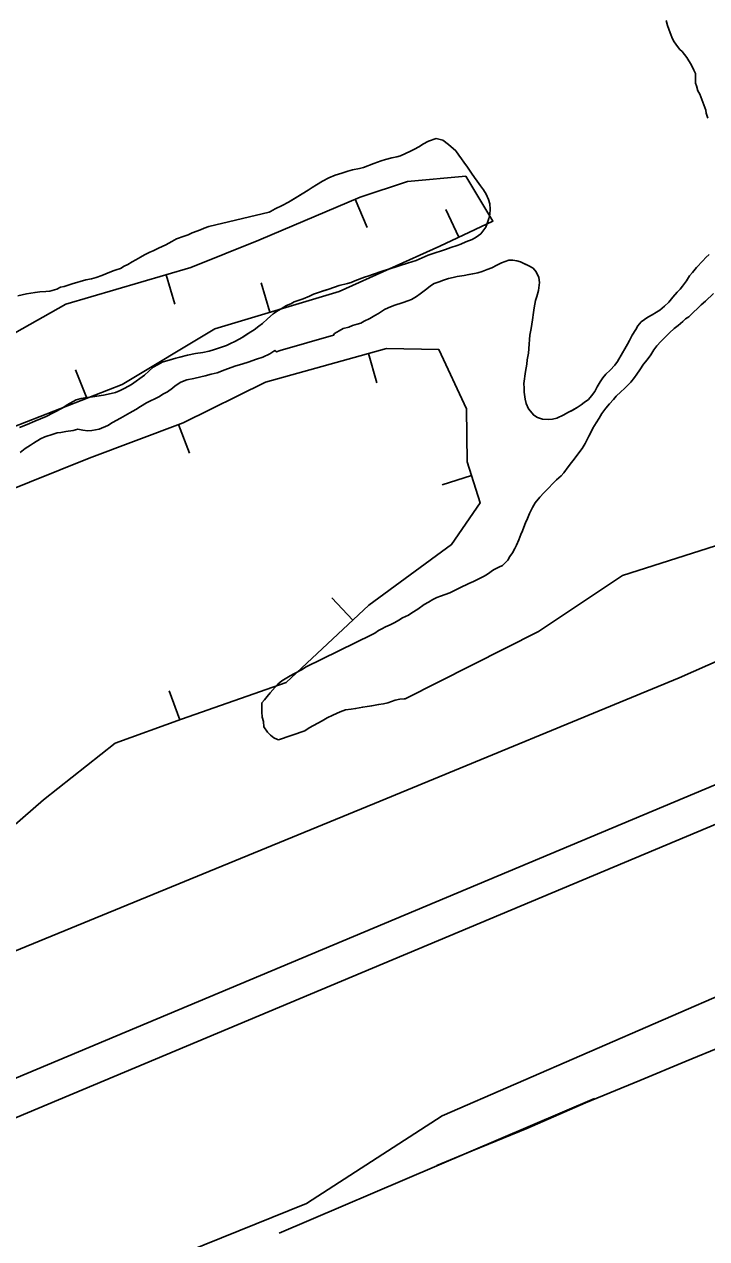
# Model space of a CAD drawing. Extents: x 3187622 to 3225504, y 800805 to 826213.
# Drawn here: x 3215568 to 3216126, y 809091 to 810083 of the extents above; entities that cross this region are included whole.
import ezdxf

# ---------------------------------------------------------------- set-up
doc = ezdxf.new("R2010")
doc.units = 0
for name, color, linetype in [('V-BORW-LINE', 7, 'Continuous'), ('V-LEVE-TOET', 7, 'Continuous'), ('V-SITE-VEGE', 7, 'Continuous'), ('V-SURV-LINE', 7, 'Continuous'), ('V-TOPO-SHOR', 7, 'Continuous')]:
    doc.layers.add(name, color=color, linetype=linetype)

msp = doc.modelspace()

# ---------------------------------------------------------------- linework, layer by layer
at = {"layer": 'V-BORW-LINE'}
for p, q in [((3215839.02, 809940.21), (3215848.78, 809917.19)), ((3215923.71, 809909.33), (3215913.04, 809931.94)), ((3215684.4, 809878.5), (3215691.39, 809854.49)), ((3215769.24, 809847.91), (3215762.11, 809871.87)), ((3215849.98, 809814.25), (3215856.64, 809790.15)), ((3215619.39, 809777.59), (3215610.37, 809800.9)), ((3215694.6, 809756.19), (3215703.39, 809732.79)), ((3215934.03, 809714.44), (3215910.2, 809706.89)), ((3215836.92, 809596.17), (3215819.86, 809614.45)), ((3215695.52, 809514.95), (3215686.94, 809538.43))]:
    msp.add_line(p, q, dxfattribs=at)
for points in [[(3215536.29, 809745.41), (3215648.53, 809788.87), (3215724.19, 809834.49), (3215825.96, 809864.8), (3215908.23, 809902.03), (3215951.57, 809922.48), (3215929.4, 809959.06), (3215881.82, 809954.88), (3215843.15, 809941.96), (3215760.05, 809906.73), (3215704.56, 809884.37), (3215602.34, 809854.58), (3215524.37, 809810.57)], [(3215548.9, 809699.4), (3215621.53, 809728.74), (3215698.39, 809757.61), (3215765.57, 809790.92), (3215864.62, 809818.3), (3215907.5, 809817.46), (3215929.94, 809768.94), (3215930.44, 809725.78), (3215941.08, 809692.21), (3215917.75, 809658), (3215850.07, 809608.45), (3215782.45, 809545.33), (3215696.99, 809515.48), (3215642.74, 809495.66), (3215584, 809449.39), (3215550.24, 809420.06)]]:
    msp.add_lwpolyline(points, dxfattribs=at)
at = {"layer": 'V-LEVE-TOET'}
msp.add_line((3215799.07, 809119.45), (3215910.14, 809191.17), dxfattribs=at)
for points in [[(3217996.63, 810162.3), (3217780.97, 810069.22), (3217559.59, 809970.86), (3217391.96, 809891.97), (3217291.79, 809841.04), (3217192.94, 809789.91), (3217108.16, 809745.73), (3217060.82, 809720.34), (3217043.71, 809709.42), (3217038.19, 809705.65), (3217036.08, 809700.54), (3217035.69, 809696.75), (3217028.64, 809689.58), (3217017.04, 809683.94), (3217003, 809681.73), (3216982.1, 809673.67), (3216928.87, 809644.9), (3216825.85, 809594.16), (3216721.14, 809546.09), (3216568.34, 809474.53), (3216379.66, 809394.04), (3216151.08, 809295.9), (3215910.14, 809191.17)], [(3215859.34, 809448.37), (3216104.06, 809549.09), (3216295.98, 809633.75), (3216491.66, 809708.9), (3216595.78, 809751.47), (3216670.85, 809788.3), (3216676.2, 809796.24), (3216681.76, 809808.73), (3216684.29, 809824.08), (3216689.83, 809831.45), (3216692.88, 809836.56), (3216698.96, 809839.76), (3216707.88, 809839.15), (3216726.06, 809834.51), (3216741.24, 809836.72), (3216774.87, 809850.22), (3216866.67, 809893.99), (3216993.85, 809963.96), (3217063.05, 810001.19), (3217225.58, 810084.65)], [(3215859.34, 809448.37), (3215554.56, 809323.29), (3215350.92, 809235.39), (3215187.34, 809166.75), (3215000.11, 809091.14)], [(3214910.4, 808760.72), (3215132.01, 808854.51), (3215331.85, 808931.55), (3215429.22, 808964.49), (3215619.04, 809046.84), (3215799.07, 809119.45)]]:
    msp.add_lwpolyline(points, dxfattribs=at)
at = {"layer": 'V-SITE-VEGE'}
for points in [[(3216127.31, 810006.4), (3216126.1, 810010.5), (3216125.7, 810012.96), (3216124.08, 810017.48), (3216120.85, 810026.1), (3216119.22, 810028.97), (3216118.01, 810033.07), (3216117.2, 810035.12), (3216117.24, 810042.91), (3216116.02, 810045.78), (3216113.99, 810049.89), (3216110.33, 810056.05), (3216106.26, 810060.99), (3216104.62, 810062.63), (3216102.59, 810065.1), (3216099.74, 810068.8), (3216098.52, 810071.26), (3216096.5, 810076.19), (3216094.47, 810082.34), (3216093.27, 810086.44)], [(3215774.66, 809848.47), (3215778.48, 809850.69), (3215782.81, 809853.4), (3215786.37, 809854.87), (3215789.16, 809856.34), (3215796.53, 809859.02), (3215801.6, 809860.97), (3215804.91, 809862.69), (3215809.73, 809864.39), (3215817.35, 809866.8), (3215825.97, 809869.71), (3215832.56, 809871.39), (3215835.61, 809872.36), (3215838.65, 809873.58), (3215846.52, 809876.5), (3215850.08, 809877.71), (3215853.88, 809878.92), (3215860.99, 809881.59), (3215872.4, 809884.97), (3215875.7, 809886.19), (3215881.79, 809888.12), (3215888.9, 809890.3), (3215898.8, 809894.45), (3215904.39, 809896.39), (3215909.46, 809898.09), (3215912.76, 809899.3), (3215917.33, 809900.75), (3215922.4, 809902.45), (3215925.45, 809903.67), (3215929.52, 809905.38), (3215934.59, 809907.33), (3215937.9, 809909.3), (3215941.73, 809912.02), (3215945.85, 809917.52), (3215946.9, 809920.54), (3215948.22, 809924.56), (3215949.02, 809927.83), (3215949.34, 809932.12), (3215949.15, 809936.42), (3215947.93, 809939.97), (3215946.23, 809944.29), (3215944, 809947.85), (3215941.52, 809951.17), (3215938.8, 809955), (3215936.57, 809958.06), (3215934.09, 809961.63), (3215930.88, 809966.48), (3215927.91, 809970.56), (3215925.93, 809973.36), (3215923.7, 809976.43), (3215921.22, 809979.74), (3215915.23, 809985.13), (3215910.73, 809988.48), (3215905.2, 809989.82), (3215898.85, 809987.64), (3215894.27, 809985.18), (3215891.47, 809983.45), (3215886.89, 809980.99), (3215884.09, 809979.51), (3215875.96, 809975.84), (3215872.91, 809974.87), (3215868.86, 809974.17), (3215863.79, 809972.72), (3215860.24, 809971.76), (3215854.15, 809969.58), (3215845.77, 809966.16), (3215842.48, 809965.45), (3215836.9, 809964.27), (3215832.85, 809963.31), (3215828.02, 809961.61), (3215822.7, 809959.92), (3215817.36, 809957.72), (3215812.27, 809955.02), (3215807.43, 809952.05), (3215803.87, 809949.83), (3215800.55, 809947.6), (3215784.51, 809937.98), (3215779.17, 809935.28), (3215773.57, 809932.33), (3215769.75, 809930.36), (3215768.53, 809929.74), (3215719.38, 809918.06), (3215715.57, 809916.6)], [(3215715.57, 809916.6), (3215712.52, 809915.38), (3215705.66, 809912.7), (3215702.36, 809911.23), (3215699.06, 809910.01), (3215692.71, 809907.83), (3215689.15, 809905.86), (3215684.06, 809903.15), (3215678.21, 809900.21), (3215673.89, 809898.24), (3215671.1, 809897.02), (3215666.77, 809894.81), (3215663.46, 809892.84), (3215659.65, 809890.87), (3215656.59, 809889.15), (3215653.02, 809886.92), (3215649.97, 809885.45), (3215647.17, 809883.72), (3215643.52, 809882.59), (3215641.79, 809881.91), (3215638.23, 809880.69), (3215631.88, 809878.01), (3215627.06, 809876.3), (3215623.26, 809875.35), (3215618.7, 809874.41), (3215607.54, 809871.03), (3215600.94, 809869.1), (3215597.91, 809868.38), (3215594.85, 809866.66), (3215589.27, 809865.22), (3215585.98, 809864.76), (3215581.18, 809864.58), (3215577.13, 809864.13), (3215570.3, 809862.96), (3215563.21, 809861.3)], [(3216023.69, 809772.18), (3216026.27, 809774.23), (3216029.71, 809776.61), (3216032.3, 809779.52), (3216034.89, 809783.11), (3216036.79, 809786.87), (3216039.21, 809791.15), (3216041.62, 809794.22), (3216043.87, 809797.3), (3216047.48, 809800.54), (3216051.28, 809804.81), (3216053.52, 809807.71), (3216057.66, 809814.72), (3216059.57, 809817.97), (3216061.81, 809821.74), (3216063.2, 809824.82), (3216065.45, 809829.27), (3216068.38, 809833.88), (3216070.11, 809836.79), (3216072.87, 809840.03), (3216078.2, 809843.78), (3216081.98, 809845.82), (3216085.42, 809847.86), (3216088, 809849.74), (3216091.96, 809852.8), (3216095.41, 809856.05), (3216098.68, 809860.15), (3216102.3, 809864.42), (3216104.89, 809866.81), (3216106.78, 809869.37), (3216109.89, 809873.65), (3216112.48, 809877.58), (3216114.89, 809880.48), (3216118, 809884.58), (3216123.17, 809890.05), (3216125.75, 809892.6), (3216128.5, 809895.16)], [(3215663.29, 809770.79), (3215668.39, 809774), (3215678.31, 809778.92), (3215682.12, 809781.14), (3215685.43, 809782.86), (3215689.52, 809785.83), (3215691.82, 809787.82), (3215696.4, 809790.78), (3215701.23, 809792.73), (3215707.06, 809793.92), (3215712.63, 809795.1), (3215716.18, 809796.06), (3215721.24, 809797.25), (3215726.06, 809798.45), (3215732.41, 809800.88), (3215740.53, 809803.8), (3215747.12, 809805.73), (3215751.44, 809807.18), (3215758.29, 809809.61), (3215763.37, 809811.31), (3215769.21, 809814), (3215773.35, 809816.6), (3215774.63, 809815.63), (3215777.67, 809816.6), (3215821.29, 809829.12), (3215822.14, 809830.55), (3215825.75, 809832.76), (3215829.19, 809834.63), (3215833.65, 809835.81), (3215836.91, 809836.99), (3215840.69, 809838.18), (3215843.61, 809839.02), (3215846.36, 809840.72), (3215850.83, 809842.93), (3215855.12, 809845.31), (3215858.05, 809847.01), (3215863.04, 809850.08), (3215865.96, 809851.61), (3215870.59, 809853.47), (3215878.15, 809856.01), (3215882.1, 809857.19), (3215885.02, 809858.21), (3215889.15, 809860.93), (3215892.07, 809862.98), (3215897.58, 809867.07), (3215900.5, 809869.46), (3215903.6, 809871.33), (3215907.72, 809872.85), (3215911.16, 809874.04), (3215915.28, 809875.39), (3215919.23, 809876.4), (3215922.49, 809877.24), (3215927.98, 809878.08), (3215931.93, 809878.74), (3215935.19, 809879.41), (3215939.31, 809880.25), (3215942.91, 809881.26), (3215947.03, 809882.79), (3215950.64, 809884.32), (3215954.94, 809886.35), (3215958.72, 809888.39), (3215964.56, 809890.42), (3215967.82, 809890.41), (3215971.24, 809890.05), (3215974.15, 809889.01), (3215981, 809885.89), (3215984.42, 809883.82), (3215986.98, 809880.89), (3215989.19, 809876.25), (3215989.68, 809872.13), (3215988.79, 809865.8), (3215987.57, 809860.83), (3215986.53, 809857.4), (3215985.3, 809851.41), (3215984.77, 809847.64), (3215984.06, 809841.81), (3215982.82, 809834.78), (3215981.94, 809829.3), (3215981.58, 809825.7), (3215981.39, 809821.76), (3215980.67, 809814.56), (3215979.62, 809808.91), (3215979.26, 809805.48), (3215978.2, 809799.48), (3215976.79, 809789.72), (3215977.11, 809785.77), (3215977.1, 809782.69), (3215977.93, 809776.85), (3215978.77, 809773.25), (3215980.64, 809768.95), (3215985.07, 809763.79), (3215987.98, 809761.89), (3215992.09, 809760.67), (3215996.72, 809760.3), (3216000.32, 809760.63), (3216003.92, 809761.3), (3216009.59, 809764.19), (3216012.86, 809766.06), (3216016.29, 809767.59), (3216020.6, 809770.14), (3216023.69, 809772.18)], [(3215972.78, 809661.99), (3215974.34, 809666.27), (3215975.72, 809669.35), (3215976.94, 809672.26), (3215978.33, 809675.85), (3215979.88, 809679.28), (3215981.62, 809683.38), (3215983.87, 809688.34), (3215986.12, 809692.28), (3215989.91, 809696.72), (3215993.18, 809700.3), (3215996.46, 809703.55), (3216001.11, 809708.5), (3216003.69, 809711.06), (3216007.31, 809714.3), (3216009.55, 809716.69), (3216013.17, 809721.65), (3216015.93, 809725.24), (3216018.17, 809727.97), (3216021.11, 809731.9), (3216024.55, 809736.52), (3216026.98, 809740.79), (3216030.09, 809746.6), (3216031.99, 809750.2), (3216033.38, 809753.28), (3216035.97, 809757.55), (3216038.56, 809761.31), (3216040.81, 809765.07), (3216043.91, 809769.52), (3216047.02, 809773.11), (3216050.29, 809776.69), (3216052.53, 809779.26), (3216056.15, 809782.84), (3216059.25, 809785.74), (3216061.83, 809788.3), (3216064.42, 809790.69), (3216067.35, 809794.62), (3216069.25, 809797.35), (3216071.66, 809800.77), (3216074.77, 809805.39), (3216077.87, 809808.97), (3216080.64, 809813.25), (3216083.23, 809817.18), (3216085.64, 809820.43), (3216088.92, 809824.01), (3216091.33, 809826.57), (3216093.91, 809828.96), (3216095.98, 809831.18), (3216099.77, 809834.77), (3216103.04, 809837.15), (3216106.99, 809840.39), (3216109.23, 809842.44), (3216111.81, 809844.31), (3216115.08, 809847.56), (3216119.56, 809851.65), (3216121.8, 809853.87), (3216125.42, 809856.94), (3216132.13, 809863.25)], [(3215564.47, 809753.69), (3215570.82, 809756.13), (3215576.92, 809758.82), (3215586.31, 809762.73), (3215591.91, 809765.68), (3215599.8, 809769.86), (3215603.37, 809772.34), (3215610.75, 809776.28), (3215614.81, 809777.48), (3215619.61, 809778.17), (3215624.17, 809778.86), (3215633.28, 809780.25), (3215636.83, 809780.96), (3215642.91, 809782.39), (3215646.72, 809783.85), (3215650.53, 809785.82), (3215656.13, 809788.77), (3215666.59, 809796.45), (3215673.75, 809802.92), (3215677.83, 809805.13), (3215681.14, 809807.1), (3215692.3, 809810.48), (3215695.59, 809811.19), (3215701.93, 809812.87), (3215708.52, 809814.29), (3215714.33, 809814.97), (3215719.65, 809816.16), (3215723.96, 809817.36), (3215729.55, 809819.3), (3215733.61, 809820.76), (3215736.4, 809821.98), (3215740.98, 809824.19), (3215746.58, 809827.4), (3215753.71, 809831.84), (3215756.26, 809833.57), (3215760.09, 809836.55), (3215763.16, 809838.78), (3215767.25, 809842.51), (3215771.86, 809846.74), (3215774.66, 809848.47)], [(3215565.03, 809733.28), (3215569.11, 809736.51), (3215573.45, 809739.23), (3215575.99, 809740.96), (3215581.6, 809744.42), (3215585.16, 809746.13), (3215592.01, 809748.31), (3215595.31, 809749.28), (3215598.34, 809749.74), (3215602.39, 809750.44), (3215608.47, 809751.36), (3215612.02, 809752.32), (3215616.3, 809751.5), (3215620.33, 809750.94), (3215623.62, 809751.4), (3215629.7, 809752.33), (3215636.56, 809755.51), (3215640.63, 809757.73), (3215647, 809761.43), (3215654.63, 809765.61), (3215659.72, 809768.57), (3215663.29, 809770.79)], [(3216133.64, 809657.05), (3216057.6, 809632.8), (3215988.98, 809587.03), (3215879.93, 809531.92), (3215879.1, 809532.1), (3215875.56, 809531.65), (3215871.76, 809530.94), (3215865.67, 809528.76), (3215862.13, 809528.05), (3215858.08, 809527.35), (3215852.51, 809526.42), (3215848.71, 809525.71), (3215845.17, 809525.26), (3215839.34, 809524.08), (3215835.8, 809523.62), (3215830.99, 809522.93), (3215826.68, 809521.48), (3215820.58, 809518.78), (3215816, 809516.58), (3215811.93, 809514.11), (3215801.23, 809508.2), (3215797.67, 809505.98), (3215776.27, 809498.59), (3215775.34, 809498.71), (3215772.58, 809500.02), (3215769.84, 809502.33), (3215767.35, 809504.89), (3215764.38, 809509.22), (3215763.93, 809513.52), (3215762.97, 809517.07), (3215762.53, 809521.37), (3215762.63, 809528.69), (3215764.69, 809531.19), (3215767, 809533.93), (3215769.57, 809536.93), (3215773.42, 809541.42), (3215775.73, 809543.92), (3215779.05, 809546.65), (3215785.67, 809550.84), (3215789.24, 809552.82), (3215795.6, 809556.01), (3215798.4, 809557.99), (3215852.82, 809584.5), (3215855.14, 809585.71), (3215858.07, 809587.75), (3215860.82, 809589.28), (3215863.74, 809590.81), (3215867.52, 809592.51), (3215871.3, 809594.38), (3215874.57, 809596.42), (3215877.66, 809598.12), (3215882.65, 809600.5), (3215885.23, 809602.2), (3215890.21, 809605.27), (3215895.38, 809609.02), (3215898.81, 809611.06), (3215902.42, 809613.1), (3215905.86, 809614.8), (3215908.78, 809615.98), (3215916.34, 809618.69), (3215920.29, 809620.56), (3215924.58, 809622.77), (3215931.98, 809626.17), (3215935.75, 809627.86), (3215940.74, 809630.41), (3215944.35, 809632.28), (3215947.27, 809633.98), (3215952.09, 809637.39), (3215956.39, 809639.6), (3215959.48, 809640.96), (3215961.72, 809643.01), (3215963.78, 809645.4), (3215965.51, 809648.3), (3215967.75, 809651.38), (3215969.66, 809654.8), (3215971.04, 809657.54), (3215972.78, 809661.99)]]:
    msp.add_lwpolyline(points, dxfattribs=at)
at = {"layer": 'V-SURV-LINE'}
for points in [[(3214072.41, 808598.33), (3216561.11, 809641.06)], [(3216572.7, 809613.39), (3214083.99, 808570.66)]]:
    msp.add_lwpolyline(points, dxfattribs=at)
at = {"layer": 'V-TOPO-SHOR'}
msp.add_line((3215776.72, 809095.27), (3216034.61, 809205.42), dxfattribs=at)
for points in [[(3215817.35, 809866.8), (3215825.97, 809869.71), (3215832.56, 809871.39), (3215835.61, 809872.36), (3215838.65, 809873.58), (3215846.52, 809876.5), (3215850.08, 809877.71), (3215853.88, 809878.92), (3215860.99, 809881.59), (3215872.4, 809884.97), (3215875.7, 809886.19), (3215881.79, 809888.12), (3215888.9, 809890.3), (3215898.8, 809894.45), (3215904.39, 809896.39), (3215909.46, 809898.09), (3215912.76, 809899.3), (3215917.33, 809900.75), (3215922.4, 809902.45), (3215925.45, 809903.67), (3215929.52, 809905.38), (3215934.59, 809907.33), (3215937.9, 809909.3), (3215941.73, 809912.02), (3215945.85, 809917.52), (3215946.9, 809920.54), (3215948.22, 809924.56), (3215949.02, 809927.83), (3215949.34, 809932.12), (3215949.15, 809936.42), (3215947.93, 809939.97), (3215946.23, 809944.29), (3215944, 809947.85), (3215941.52, 809951.17), (3215938.8, 809955), (3215936.57, 809958.06), (3215934.09, 809961.63), (3215930.88, 809966.48), (3215927.91, 809970.56), (3215925.93, 809973.36), (3215923.7, 809976.43), (3215921.22, 809979.74), (3215915.23, 809985.13), (3215910.73, 809988.48), (3215905.2, 809989.82), (3215898.85, 809987.64), (3215894.27, 809985.18), (3215891.47, 809983.45), (3215886.89, 809980.99), (3215884.09, 809979.51), (3215875.96, 809975.84), (3215872.91, 809974.87), (3215868.86, 809974.17), (3215863.79, 809972.72), (3215860.24, 809971.76), (3215854.15, 809969.58), (3215845.77, 809966.16), (3215842.48, 809965.45), (3215836.9, 809964.27), (3215832.85, 809963.31), (3215828.02, 809961.61), (3215822.7, 809959.92), (3215817.36, 809957.72), (3215812.27, 809955.02), (3215807.43, 809952.05), (3215803.87, 809949.83), (3215800.55, 809947.6), (3215789.86, 809941.19), (3215784.51, 809937.98), (3215779.17, 809935.28), (3215773.57, 809932.33), (3215769.75, 809930.36), (3215768.53, 809929.74)], [(3215768.53, 809929.74), (3215719.38, 809918.06), (3215715.57, 809916.6), (3215712.52, 809915.38), (3215705.66, 809912.7), (3215702.36, 809911.23), (3215699.06, 809910.01), (3215692.71, 809907.83), (3215689.15, 809905.86), (3215684.06, 809903.15), (3215678.21, 809900.21), (3215673.89, 809898.24), (3215671.1, 809897.02), (3215666.77, 809894.81), (3215663.46, 809892.84), (3215659.65, 809890.87), (3215656.59, 809889.15), (3215653.02, 809886.92), (3215649.97, 809885.45), (3215647.17, 809883.72), (3215643.52, 809882.59)], [(3216088, 809849.74), (3216091.96, 809852.81), (3216095.41, 809856.05), (3216098.68, 809860.15), (3216102.3, 809864.42), (3216104.89, 809866.81), (3216106.78, 809869.37), (3216109.89, 809873.65), (3216112.48, 809877.58), (3216114.89, 809880.48), (3216118, 809884.58), (3216123.17, 809890.05), (3216125.75, 809892.6), (3216128.5, 809895.16)], [(3215821.29, 809829.12), (3215822.14, 809830.55), (3215825.75, 809832.76), (3215829.19, 809834.63), (3215833.65, 809835.81), (3215836.91, 809836.99), (3215840.69, 809838.18), (3215843.61, 809839.02), (3215846.36, 809840.72), (3215850.83, 809842.93), (3215855.12, 809845.31), (3215858.05, 809847.01), (3215863.04, 809850.08), (3215865.96, 809851.61), (3215870.59, 809853.47), (3215878.15, 809856.01), (3215882.1, 809857.19), (3215885.02, 809858.21), (3215889.15, 809860.93), (3215892.07, 809862.98), (3215897.58, 809867.07), (3215900.5, 809869.46), (3215903.6, 809871.33), (3215907.72, 809872.85), (3215911.16, 809874.04), (3215915.28, 809875.39), (3215919.23, 809876.4), (3215922.49, 809877.24), (3215927.98, 809878.08), (3215931.93, 809878.74), (3215935.19, 809879.41), (3215939.31, 809880.25), (3215942.91, 809881.26), (3215947.03, 809882.79), (3215950.64, 809884.32), (3215954.94, 809886.35), (3215958.72, 809888.39), (3215964.56, 809890.42), (3215967.82, 809890.41), (3215971.24, 809890.05), (3215974.15, 809889.01), (3215977.58, 809887.45), (3215981, 809885.89), (3215984.42, 809883.82), (3215986.98, 809880.89), (3215989.19, 809876.25), (3215989.68, 809872.13), (3215988.79, 809865.8), (3215987.57, 809860.83), (3215986.53, 809857.4), (3215985.3, 809851.41), (3215984.77, 809847.64), (3215984.06, 809841.81), (3215982.82, 809834.78), (3215981.94, 809829.3), (3215981.58, 809825.7), (3215981.39, 809821.76), (3215980.67, 809814.56), (3215979.62, 809808.91), (3215979.26, 809805.48), (3215978.2, 809799.48), (3215976.79, 809789.72), (3215977.11, 809785.77), (3215977.1, 809782.69), (3215977.93, 809776.85), (3215978.77, 809773.25), (3215980.64, 809768.95), (3215985.07, 809763.79), (3215987.98, 809761.89), (3215992.09, 809760.67), (3215996.72, 809760.3), (3216000.32, 809760.63), (3216003.92, 809761.3), (3216009.59, 809764.19), (3216012.86, 809766.06), (3216016.3, 809767.59), (3216020.6, 809770.14), (3216023.69, 809772.18), (3216026.27, 809774.23), (3216029.71, 809776.61), (3216032.3, 809779.52), (3216034.89, 809783.11), (3216036.79, 809786.87), (3216039.21, 809791.15), (3216041.62, 809794.22), (3216043.87, 809797.3), (3216047.48, 809800.54), (3216051.27, 809804.81), (3216053.52, 809807.71), (3216057.66, 809814.73), (3216059.56, 809817.97), (3216061.81, 809821.74), (3216063.2, 809824.82), (3216065.45, 809829.27), (3216068.38, 809833.88), (3216070.11, 809836.79), (3216072.87, 809840.03), (3216078.2, 809843.78), (3216081.98, 809845.82), (3216085.42, 809847.86), (3216088, 809849.74)], [(3215643.52, 809882.59), (3215641.79, 809881.91), (3215638.23, 809880.69), (3215631.88, 809878.01), (3215627.06, 809876.31), (3215623.26, 809875.35), (3215618.7, 809874.41), (3215607.54, 809871.03), (3215600.94, 809869.1), (3215597.91, 809868.38), (3215594.85, 809866.66), (3215589.27, 809865.22), (3215585.98, 809864.76), (3215581.18, 809864.58), (3215577.13, 809864.13), (3215570.3, 809862.96), (3215563.21, 809861.3)], [(3215564.47, 809753.69), (3215570.82, 809756.13), (3215576.92, 809758.82), (3215586.31, 809762.73), (3215591.91, 809765.68), (3215599.8, 809769.86), (3215603.37, 809772.34), (3215610.75, 809776.28), (3215614.81, 809777.48), (3215619.61, 809778.17), (3215624.17, 809778.86), (3215633.28, 809780.25), (3215636.83, 809780.96), (3215642.91, 809782.39), (3215646.72, 809783.85), (3215650.53, 809785.82), (3215656.13, 809788.77), (3215666.59, 809796.45), (3215673.75, 809802.92), (3215677.83, 809805.13), (3215681.14, 809807.1), (3215686.72, 809808.79), (3215692.3, 809810.48), (3215695.59, 809811.19), (3215701.93, 809812.87), (3215708.52, 809814.29), (3215714.33, 809814.97), (3215719.65, 809816.16), (3215723.96, 809817.36), (3215729.55, 809819.3), (3215733.61, 809820.76), (3215736.4, 809821.98), (3215740.98, 809824.19), (3215746.58, 809827.4), (3215750.15, 809829.62), (3215753.71, 809831.84), (3215756.26, 809833.57), (3215760.09, 809836.55), (3215763.16, 809838.78), (3215767.25, 809842.51), (3215771.86, 809846.74), (3215774.66, 809848.47), (3215778.48, 809850.69), (3215782.81, 809853.4), (3215786.37, 809854.87), (3215789.16, 809856.34), (3215796.53, 809859.02), (3215801.6, 809860.97), (3215804.91, 809862.69), (3215809.73, 809864.39), (3215812.78, 809865.35), (3215817.35, 809866.8)], [(3216132.13, 809863.25), (3216125.42, 809856.94), (3216121.8, 809853.87), (3216119.56, 809851.65), (3216115.08, 809847.56), (3216111.81, 809844.31), (3216109.23, 809842.44), (3216106.99, 809840.39), (3216103.04, 809837.15), (3216099.77, 809834.77), (3216095.98, 809831.18), (3216093.91, 809828.96), (3216091.33, 809826.57), (3216088.92, 809824.01), (3216085.64, 809820.43), (3216083.23, 809817.18), (3216080.64, 809813.25), (3216077.87, 809808.97), (3216074.77, 809805.39), (3216071.66, 809800.77), (3216069.25, 809797.35), (3216067.35, 809794.62), (3216064.42, 809790.69), (3216061.83, 809788.3), (3216059.25, 809785.74), (3216056.15, 809782.84), (3216052.53, 809779.26), (3216050.29, 809776.69), (3216047.02, 809773.11), (3216043.91, 809769.52), (3216040.81, 809765.07), (3216038.56, 809761.31), (3216035.97, 809757.55), (3216033.38, 809753.28), (3216031.99, 809750.2), (3216030.09, 809746.6), (3216026.98, 809740.79), (3216024.56, 809736.52), (3216021.11, 809731.9), (3216018.18, 809727.97), (3216015.93, 809725.24), (3216013.17, 809721.65), (3216009.55, 809716.69), (3216007.31, 809714.3), (3216003.69, 809711.06), (3216001.11, 809708.5), (3215996.46, 809703.55), (3215993.19, 809700.3), (3215989.91, 809696.72), (3215986.12, 809692.28), (3215983.87, 809688.34), (3215981.62, 809683.38), (3215979.89, 809679.28), (3215978.33, 809675.85), (3215976.94, 809672.26), (3215975.72, 809669.35), (3215974.34, 809666.27), (3215972.78, 809661.99), (3215971.04, 809657.54), (3215969.66, 809654.8), (3215967.75, 809651.38), (3215965.51, 809648.3), (3215963.78, 809645.4), (3215961.72, 809643.01), (3215959.48, 809640.96), (3215956.39, 809639.6), (3215952.09, 809637.39), (3215947.27, 809633.98), (3215944.35, 809632.28), (3215940.74, 809630.41), (3215935.75, 809627.86), (3215931.98, 809626.17), (3215924.58, 809622.77), (3215920.29, 809620.56), (3215916.34, 809618.69), (3215908.78, 809615.98), (3215905.86, 809614.8), (3215902.42, 809613.1), (3215898.81, 809611.06), (3215895.37, 809609.02), (3215890.21, 809605.27), (3215885.23, 809602.2), (3215882.65, 809600.5), (3215877.66, 809598.12), (3215874.57, 809596.42), (3215871.3, 809594.38), (3215867.52, 809592.51)], [(3215821.29, 809829.12), (3215777.67, 809816.6), (3215774.63, 809815.63), (3215773.35, 809816.6)], [(3215867.52, 809592.51), (3215863.74, 809590.81), (3215860.82, 809589.28), (3215858.07, 809587.75), (3215855.14, 809585.71), (3215852.82, 809584.5)], [(3216545, 809416.36), (3216467.41, 809384.28), (3216386.16, 809348.9), (3216350.18, 809334.34), (3216298.96, 809314.72), (3216254.36, 809295.89), (3216218.38, 809281.32), (3216168.14, 809259.88), (3216109.78, 809235.82), (3216071.65, 809220.1), (3216027.22, 809201.77), (3215979.3, 809180.81), (3215934.7, 809162.64), (3215905.85, 809150.53)]]:
    msp.add_lwpolyline(points, dxfattribs=at)

doc.saveas('drawing.dxf')
